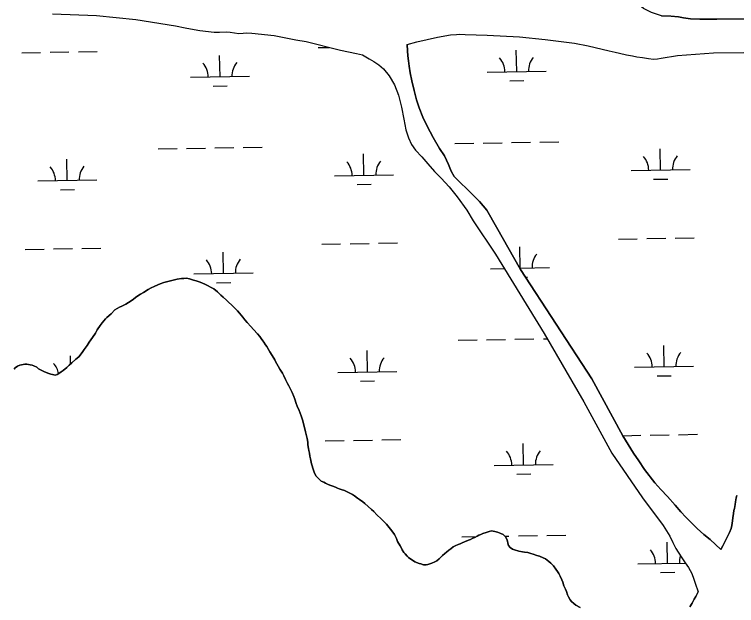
# Model space of a CAD drawing. Extents: x 3903937 to 3942190, y 260677 to 286651.
# Drawn here: x 3919556 to 3920778, y 273362 to 274362 of the extents above; entities that cross this region are included whole.
import ezdxf

# ---------------------------------------------------------------- set-up
doc = ezdxf.new("R2010")
doc.units = 0
doc.layers.add('V-TOPO-SHOR', color=7, linetype='Continuous')
doc.layers.add('V-WETL-SWMP', color=7, linetype='Continuous')

msp = doc.modelspace()

# ---------------------------------------------------------------- linework, layer by layer
at = {"layer": 'V-TOPO-SHOR'}
for points in [[(3920650.8, 274359.5), (3920640.7, 274363), (3920634, 274365), (3920620.4, 274371.8), (3920613.4, 274378.1), (3920607.6, 274384.7), (3920600.6, 274396.3), (3920595.4, 274405.8), (3920590.3, 274416.1), (3920584.4, 274430.3), (3920579.6, 274444.3), (3920576.5, 274454.3), (3920574.7, 274464.2), (3920575, 274476), (3920577.6, 274484.8), (3920580.4, 274491.6), (3920586.5, 274500.1), (3920591.9, 274505.5), (3920597.6, 274510.6), (3920614.2, 274522.3)], [(3919620.9, 274363.2), (3919695.1, 274360), (3919761.9, 274353.7), (3919828.9, 274343), (3919845.1, 274339.3), (3919854.3, 274337.8), (3919870.1, 274335), (3919894.1, 274332.2), (3919903.4, 274332.1), (3919914.4, 274332.8), (3919921.5, 274332.1), (3919928.6, 274330.9), (3919936.1, 274329.9), (3919943.1, 274330.3), (3919949.4, 274330.9), (3919957.8, 274330.5), (3919996, 274326.1), (3920032.4, 274318.9), (3920049.7, 274316.1), (3920108.1, 274301.3), (3920135.2, 274295.9), (3920145, 274293.9)], [(3920650.8, 274359.5), (3920667.1, 274359), (3920679.7, 274357.7), (3920688.2, 274356.3), (3920699.9, 274354.7), (3920715.7, 274353.8), (3920744.6, 274354), (3920802.8, 274354.5)], [(3920220.8, 274311), (3920237, 274315.8), (3920272.1, 274323.7), (3920293.8, 274327.3), (3920304.2, 274328.3), (3920309.9, 274328.7), (3920318.9, 274328.3), (3920356.1, 274327), (3920410.6, 274324.1), (3920454.1, 274319.7), (3920503.7, 274313.2), (3920527, 274308.8), (3920562.6, 274300.6), (3920572.5, 274298.3), (3920579.8, 274296.5), (3920591.9, 274293.9), (3920601.7, 274291.8), (3920609.5, 274290.1), (3920618.6, 274289), (3920629.1, 274287.2), (3920637.2, 274286.6), (3920644.1, 274286.9), (3920650.6, 274287.8), (3920678.2, 274292.5), (3920739, 274297.1), (3920790.5, 274297.7)], [(3920220.8, 274311), (3920221.5, 274300.2), (3920222, 274292.1), (3920222.7, 274283.5), (3920224.1, 274274.7), (3920225.9, 274263.4), (3920228.9, 274249.5), (3920232.5, 274233.5), (3920236.7, 274217.5), (3920241, 274204), (3920247.1, 274188), (3920254.6, 274172.9), (3920264.7, 274153.9), (3920275.7, 274135.5), (3920284, 274122.6), (3920290.7, 274108.4), (3920295, 274096.7), (3920300.5, 274088.1), (3920310.6, 274077.7), (3920322.1, 274066.2), (3920332.1, 274056.6), (3920343.2, 274045.5), (3920355.7, 274030.7), (3920372.1, 274002.1), (3920412.4, 273930.5), (3920533, 273745.5), (3920585.6, 273649.3), (3920603.7, 273620.1), (3920612.4, 273607.1), (3920622.1, 273592.2), (3920639.5, 273570), (3920650.1, 273558.4), (3920661.1, 273546.6), (3920674.1, 273531.7), (3920683.5, 273520.9), (3920692.2, 273511.5), (3920702.6, 273500.9), (3920711.2, 273492.6), (3920722.7, 273482.2), (3920733.6, 273473.8), (3920751.2, 273457)], [(3920145, 274293.9), (3920156.7, 274287), (3920164.6, 274282.2), (3920172.8, 274276.8), (3920180.7, 274270.1), (3920190.4, 274258.2), (3920199.2, 274242.7), (3920206.1, 274225.6), (3920211.2, 274205.4), (3920215.3, 274184.6), (3920218.7, 274167), (3920222.8, 274153.4), (3920228, 274142.1), (3920235, 274132.7), (3920245.3, 274121.4), (3920255.6, 274109.2), (3920267.2, 274096.5), (3920278.3, 274084.8), (3920291.5, 274070.4), (3920305.2, 274053.3), (3920321.7, 274030.9), (3920332.4, 274013.1), (3920370.2, 273956.7), (3920452.3, 273822.5), (3920519.5, 273706.9), (3920566.7, 273619.9), (3920618.6, 273544.5), (3920653.6, 273497.5), (3920665, 273479.6), (3920670.2, 273468.8), (3920675, 273458.7), (3920684, 273444.5), (3920691.2, 273434.4), (3920696.7, 273426.3), (3920702.1, 273416.5), (3920705.9, 273406.6), (3920707.7, 273400.3), (3920713, 273385.5)], [(3919555.7, 273761.8), (3919557.8, 273764.4), (3919561.5, 273767.2), (3919565.3, 273768.8), (3919568.5, 273769.5), (3919574.1, 273770.2), (3919577.5, 273770.4), (3919582.7, 273769.6), (3919586.1, 273768.6), (3919589.2, 273767.6), (3919594.1, 273765.2), (3919597.1, 273762.8), (3919602.4, 273760), (3919606.1, 273757.9), (3919612.8, 273755.4), (3919618, 273753.7), (3919625.6, 273751.7), (3919628.4, 273753), (3919631.3, 273754.5), (3919635.5, 273757.5), (3919639, 273760), (3919644.9, 273765), (3919649.1, 273768.8), (3919653.4, 273772.7), (3919660.4, 273778.8), (3919665, 273783.1), (3919670.9, 273790), (3919674.3, 273795), (3919679.3, 273802.3), (3919682.8, 273807.6), (3919688.1, 273815.4), (3919693.4, 273823), (3919696.5, 273828.3), (3919701.5, 273835.7), (3919704.8, 273840.3), (3919710.6, 273846.9), (3919712.7, 273849.2), (3919719.7, 273855.7), (3919726.2, 273862.2), (3919733.8, 273866.9), (3919737.8, 273868.6), (3919744.8, 273872.2), (3919749.5, 273874.9), (3919756.9, 273880), (3919761.9, 273883.6), (3919769.5, 273888.7), (3919774.6, 273891.7), (3919782.3, 273896.6), (3919787.5, 273899.4), (3919792.5, 273901.7), (3919798.8, 273904.9), (3919803, 273906.4), (3919809.3, 273908.6), (3919813.6, 273909.9), (3919820.3, 273911.4), (3919824.7, 273912.4), (3919831.6, 273914.1), (3919838.9, 273915.4), (3919842.9, 273915.4), (3919847.2, 273916.1), (3919852.4, 273914.8), (3919859.1, 273912.8), (3919863.8, 273911.5), (3919870.5, 273909.2), (3919874.5, 273907.6), (3919878.7, 273905.8), (3919882.7, 273903.7), (3919889.3, 273900.4), (3919893.7, 273897.7), (3919900, 273892.7), (3919905.7, 273887.4), (3919909.4, 273883.7), (3919915.1, 273878.5), (3919918.7, 273875.2), (3919924.1, 273870.1), (3919928, 273866.3), (3919933.6, 273860.6), (3919937.3, 273856.6), (3919942.7, 273850), (3919946.3, 273845.5), (3919949.9, 273841), (3919956, 273833.9), (3919960.6, 273829.1), (3919967.4, 273822), (3919971.4, 273817.5), (3919973.6, 273813.7), (3919976.4, 273810.2), (3919978, 273807.4), (3919981.1, 273803.4), (3919983.4, 273800.6)], [(3919983.4, 273800.6), (3919986.3, 273795.5), (3919988.4, 273791.5), (3919992.1, 273784.9), (3919996.6, 273777.8), (3919998, 273775.1), (3920002.6, 273767.3), (3920005.4, 273762.2), (3920009.6, 273755.3), (3920011.8, 273750.9), (3920014.8, 273744.6), (3920018.5, 273738), (3920020.7, 273733.7), (3920024.1, 273726.9), (3920026, 273722.4), (3920029, 273715.8), (3920030.7, 273711.2), (3920033, 273704.2), (3920034.8, 273699.4), (3920037.9, 273692.3), (3920039.7, 273687.8), (3920041.4, 273683), (3920043.5, 273676.3), (3920044.5, 273672.4), (3920046.1, 273667.4), (3920047.1, 273663.1), (3920048.5, 273656.2), (3920049.6, 273651.6), (3920051.3, 273644.5), (3920052.5, 273638.3), (3920052.7, 273633.9), (3920053.7, 273627.7), (3920054.3, 273624.3), (3920055.6, 273619.7), (3920056.2, 273615.1), (3920057.1, 273610.1), (3920059.1, 273602.1), (3920060.1, 273598.5), (3920061.1, 273594.5), (3920063.4, 273587.6), (3920066.4, 273581.5), (3920071.6, 273576.2), (3920075, 273572.7), (3920079.6, 273570.6), (3920082.3, 273569), (3920087, 273567.1), (3920091.6, 273565.4), (3920094.7, 273564.3), (3920099.3, 273562.4), (3920102.6, 273561), (3920105.9, 273559.7), (3920109.3, 273558.4), (3920114.5, 273556.5), (3920119.3, 273554.4), (3920122.8, 273552.6), (3920128.2, 273549.9), (3920131.8, 273547.8), (3920136.9, 273544), (3920140.2, 273541.6), (3920145.5, 273537.4), (3920149.3, 273534.6), (3920154.9, 273529.7), (3920160.2, 273524.7), (3920164.1, 273521.2), (3920169.5, 273515.9), (3920176.6, 273508.8), (3920180.2, 273505.2), (3920185.5, 273499.7), (3920190.1, 273494.4), (3920192.6, 273491.4), (3920196.6, 273486.1), (3920199.2, 273482.1), (3920202.5, 273475.5), (3920204.6, 273470.7), (3920209.1, 273463), (3920211.2, 273459.3), (3920212.5, 273456.6), (3920215.2, 273452), (3920217.2, 273449.6), (3920220.6, 273445.9), (3920222.9, 273443.7), (3920226.9, 273440.7), (3920229.6, 273438.8), (3920233.5, 273436.4), (3920240.8, 273433.5), (3920243.8, 273432.5), (3920248.4, 273431.2), (3920252.7, 273431.2), (3920255.8, 273431.8), (3920259.1, 273432.9), (3920262.5, 273433.9), (3920267.7, 273436.2), (3920270.9, 273437.8), (3920274.7, 273441.1), (3920278.3, 273444.6), (3920280.6, 273446.6), (3920284.5, 273450.1), (3920287.3, 273452.4), (3920291.3, 273455.8), (3920294.4, 273458.1), (3920298.8, 273461.4)], [(3920751.2, 273457), (3920754.6, 273463.3), (3920757.1, 273467.6), (3920760.5, 273474.3), (3920763.9, 273481), (3920766.2, 273485.7), (3920768.8, 273492.7), (3920770.1, 273497.6), (3920771.3, 273505.2), (3920771.9, 273510.6), (3920773, 273517.8), (3920773.6, 273523.2), (3920774.5, 273526.5), (3920775.5, 273533.1), (3920776, 273537.5), (3920777.5, 273544.1), (3920778.5, 273548.5)], [(3920298.8, 273461.4), (3920301.9, 273463.1), (3920307.1, 273465.4), (3920310.3, 273466.8), (3920313.7, 273468.1), (3920317.8, 273470.1), (3920324.7, 273472.9), (3920327.6, 273473.9), (3920332, 273475.9), (3920335.2, 273477.2), (3920339.3, 273479.6), (3920341.9, 273481.2), (3920345.3, 273482.5), (3920348.5, 273484), (3920354.4, 273486), (3920359.4, 273487.5), (3920363.2, 273488.5), (3920369.2, 273487.7), (3920373.4, 273486.3), (3920379, 273484), (3920383.3, 273482.4), (3920387, 273478.5), (3920389.3, 273474.4), (3920390.4, 273471.2), (3920391.3, 273467.5), (3920392.1, 273463.9), (3920395, 273460.5), (3920399, 273457.8), (3920402.3, 273456.5), (3920409.7, 273454.3), (3920416.1, 273453.3), (3920419.4, 273452.6), (3920424.6, 273451.7), (3920430, 273450.3), (3920434, 273449.1), (3920440.2, 273447.1), (3920444.5, 273445.7), (3920450.8, 273443.1), (3920454.6, 273441.2), (3920460.5, 273436.8), (3920463.6, 273433.8), (3920468.2, 273429.1), (3920472.2, 273423.9), (3920474.8, 273420), (3920477.1, 273416.3), (3920479.5, 273411.9), (3920482.2, 273405.6), (3920483.8, 273401.7), (3920486, 273395.7), (3920488.5, 273390), (3920490, 273386), (3920492, 273380.2), (3920493.6, 273376.8), (3920496.3, 273372.1), (3920498.6, 273369.3), (3920502.6, 273365.5), (3920506, 273362.6), (3920513.2, 273359)], [(3920698.9, 273360.2), (3920702.7, 273366.3), (3920706.4, 273372.8), (3920709, 273377.5), (3920713, 273385.5)]]:
    msp.add_lwpolyline(points, dxfattribs=at)
at = {"layer": 'V-WETL-SWMP'}
for p, q in [((3919616.6, 274297.9), (3919648.6, 274298.5)), ((3919664.5, 274298.8), (3919696.5, 274299.3)), ((3920070.4, 274305.9), (3920088.6, 274306.2)), ((3920406, 274265.4), (3920405.4, 274301.4)), ((3919568.6, 274297.1), (3919600.6, 274297.7)), ((3919904.2, 274256.6), (3919903.5, 274292.6)), ((3920356, 274264.5), (3920456, 274266.3)), ((3919854.2, 274255.7), (3919954.2, 274257.4)), ((3920394.3, 274249.8), (3920418.3, 274250.2)), ((3919892.4, 274240.9), (3919916.4, 274241.3)), ((3920301.3, 274143.5), (3920333.3, 274144)), ((3920349.3, 274144.3), (3920381.3, 274144.9)), ((3920397.3, 274145.2), (3920429.3, 274145.7)), ((3920445.3, 274146), (3920477.3, 274146.6)), ((3919799.5, 274134.6), (3919831.5, 274135.2)), ((3919847.5, 274135.5), (3919879.4, 274136)), ((3919895.4, 274136.3), (3919927.4, 274136.9)), ((3919943.4, 274137.2), (3919975.4, 274137.7)), ((3920649.4, 274098.8), (3920648.8, 274134.8)), ((3919645.8, 274081.2), (3919645.1, 274117.2)), ((3920147.6, 274090), (3920147, 274126)), ((3920097.6, 274089.1), (3920197.6, 274090.9)), ((3920599.5, 274098), (3920699.4, 274099.7)), ((3919595.8, 274080.3), (3919695.8, 274082.1)), ((3920637.7, 274083.2), (3920661.7, 274083.6)), ((3920135.9, 274074.4), (3920159.9, 274074.8)), ((3919634.1, 274065.5), (3919658.1, 274066)), ((3920578.1, 273982.1), (3920610.1, 273982.7)), ((3920626.1, 273983), (3920658.1, 273983.5)), ((3920674.1, 273983.8), (3920706.1, 273984.4)), ((3920076.2, 273973.3), (3920108.2, 273973.9)), ((3920124.2, 273974.2), (3920156.2, 273974.7)), ((3920172.2, 273975), (3920204.2, 273975.6)), ((3920411.9, 273932.8), (3920411.2, 273968.8)), ((3919574.4, 273964.5), (3919606.4, 273965)), ((3919622.4, 273965.3), (3919654.4, 273965.9)), ((3919670.4, 273966.2), (3919702.4, 273966.7)), ((3919910, 273923.9), (3919909.4, 273959.9)), ((3920361.9, 273931.9), (3920385.1, 273932.3)), ((3920411.1, 273932.8), (3920461.8, 273933.7)), ((3919860, 273923.1), (3919960, 273924.8)), ((3919898.3, 273908.3), (3919922.3, 273908.7)), ((3920420.9, 273917.5), (3920424.1, 273917.6)), ((3920307.1, 273810.8), (3920339.1, 273811.4)), ((3920355.1, 273811.7), (3920387.1, 273812.3)), ((3920403.1, 273812.5), (3920435.1, 273813.1)), ((3920451.1, 273813.4), (3920457.5, 273813.5)), ((3919979.8, 273805.1), (3919981.3, 273805.1)), ((3920655.3, 273766.2), (3920654.7, 273802.2)), ((3920153.5, 273757.4), (3920152.8, 273793.4)), ((3919651.2, 273770.8), (3919651, 273784.5)), ((3920605.3, 273765.3), (3920705.3, 273767.1)), ((3920103.5, 273756.5), (3920203.5, 273758.3)), ((3920643.6, 273750.6), (3920667.6, 273751)), ((3920141.7, 273741.7), (3920165.7, 273742.2)), ((3920631.9, 273650.4), (3920663.9, 273650.9)), ((3920679.9, 273651.2), (3920711.9, 273651.8)), ((3920082.1, 273640.7), (3920114.1, 273641.2)), ((3920130.1, 273641.5), (3920162.1, 273642.1)), ((3920178.1, 273642.4), (3920210.1, 273642.9)), ((3920585.4, 273649.5), (3920615.9, 273650.1)), ((3920417.7, 273600.2), (3920417.1, 273636.1)), ((3920367.7, 273599.3), (3920467.7, 273601)), ((3920406, 273584.5), (3920430, 273584.9)), ((3920409, 273479.9), (3920441, 273480.5)), ((3920457, 273480.8), (3920489, 273481.3)), ((3920313, 273478.2), (3920337.7, 273478.7)), ((3920386.1, 273479.5), (3920393, 273479.6)), ((3920661.2, 273433.6), (3920660.5, 273469.6)), ((3920611.2, 273432.7), (3920691.4, 273434.1)), ((3920649.4, 273418), (3920673.4, 273418.4))]:
    msp.add_line(p, q, dxfattribs=at)
for points in [[(3919620.9, 274363.2), (3919695.1, 274360), (3919761.9, 274353.7), (3919828.9, 274343), (3919845.1, 274339.3), (3919854.3, 274337.8), (3919870.2, 274335), (3919894.1, 274332.2), (3919903.4, 274332.1), (3919914.4, 274332.8), (3919921.5, 274332.1), (3919928.6, 274330.9), (3919936.1, 274329.9), (3919943.1, 274330.3), (3919949.4, 274330.9), (3919957.8, 274330.5), (3919996, 274326.1), (3920032.4, 274318.9), (3920049.7, 274316.1), (3920108.1, 274301.3), (3920135.2, 274295.9), (3920145, 274293.9), (3920156.7, 274287), (3920164.6, 274282.2), (3920172.8, 274276.8), (3920180.7, 274270.1), (3920190.4, 274258.2), (3920199.2, 274242.7), (3920206.1, 274225.6), (3920211.2, 274205.4), (3920215.3, 274184.6), (3920218.7, 274167), (3920222.8, 274153.4), (3920228, 274142.1), (3920235, 274132.7), (3920245.3, 274121.4), (3920255.6, 274109.2), (3920267.2, 274096.5), (3920278.3, 274084.8), (3920291.5, 274070.4), (3920305.2, 274053.3), (3920321.7, 274030.9), (3920332.4, 274013.1), (3920370.2, 273956.7), (3920452.3, 273822.5), (3920519.5, 273706.9), (3920566.7, 273619.9), (3920618.6, 273544.5), (3920653.6, 273497.5), (3920665, 273479.6), (3920670.2, 273468.8), (3920675, 273458.7), (3920684, 273444.5), (3920691.2, 273434.4), (3920696.7, 273426.3), (3920702.1, 273416.5), (3920705.9, 273406.6), (3920707.7, 273400.3), (3920713, 273385.5), (3920709, 273377.5)], [(3920650.8, 274359.5), (3920640.7, 274363)], [(3920802.8, 274354.5), (3920744.6, 274354), (3920715.7, 274353.8), (3920699.9, 274354.7), (3920688.2, 274356.3), (3920679.7, 274357.7), (3920667, 274359), (3920650.8, 274359.5)], [(3920778.5, 273548.5), (3920777.5, 273544.1), (3920776, 273537.5), (3920775.5, 273533.1), (3920774.5, 273526.5), (3920773.6, 273523.2), (3920773, 273517.8), (3920771.9, 273510.6), (3920771.3, 273505.2), (3920770.1, 273497.6), (3920768.8, 273492.7), (3920766.2, 273485.7), (3920763.9, 273481), (3920760.5, 273474.3), (3920757.1, 273467.6), (3920754.6, 273463.3), (3920751.2, 273457), (3920733.6, 273473.8), (3920722.7, 273482.2), (3920711.2, 273492.6), (3920702.6, 273500.9), (3920692.2, 273511.5), (3920683.5, 273520.9), (3920674.1, 273531.7), (3920661.1, 273546.6), (3920650.1, 273558.4), (3920639.5, 273570), (3920622.1, 273592.2), (3920612.4, 273607.1), (3920603.7, 273620.1), (3920585.6, 273649.3), (3920533, 273745.5), (3920412.4, 273930.5), (3920372.1, 274002.1), (3920355.7, 274030.7), (3920343.2, 274045.5), (3920332.1, 274056.6), (3920322.1, 274066.2), (3920310.6, 274077.7), (3920300.5, 274088.1), (3920295, 274096.7), (3920290.7, 274108.4), (3920284, 274122.6), (3920275.7, 274135.5), (3920264.7, 274153.9), (3920254.6, 274172.9), (3920247.1, 274188), (3920241, 274204), (3920236.7, 274217.5), (3920232.5, 274233.5), (3920228.9, 274249.5), (3920225.9, 274263.4), (3920224.1, 274274.7), (3920222.7, 274283.5), (3920222, 274292.1), (3920221.5, 274300.2), (3920220.8, 274311), (3920237, 274315.8), (3920272.1, 274323.7), (3920293.8, 274327.4), (3920304.2, 274328.3), (3920309.9, 274328.7), (3920318.9, 274328.3), (3920356.1, 274327), (3920410.6, 274324.1), (3920454.1, 274319.7), (3920503.7, 274313.2), (3920527, 274308.8), (3920562.6, 274300.6), (3920572.5, 274298.3), (3920579.8, 274296.5), (3920591.9, 274293.9), (3920601.7, 274291.8), (3920609.5, 274290.1), (3920618.6, 274289), (3920629.1, 274287.2), (3920637.2, 274286.6), (3920644.1, 274286.9), (3920650.6, 274287.8), (3920678.2, 274292.5), (3920739, 274297.1), (3920790.5, 274297.7)], [(3919971.4, 273817.5), (3919967.4, 273822), (3919960.6, 273829.1), (3919956, 273833.9), (3919949.9, 273841), (3919946.3, 273845.5), (3919942.7, 273850), (3919937.3, 273856.6), (3919933.6, 273860.6), (3919928, 273866.3), (3919924.1, 273870.1), (3919918.7, 273875.2), (3919915.1, 273878.5), (3919909.4, 273883.7), (3919905.7, 273887.4), (3919900, 273892.7), (3919893.7, 273897.7), (3919889.3, 273900.4), (3919882.7, 273903.7), (3919878.7, 273905.8), (3919874.5, 273907.6), (3919870.5, 273909.2), (3919863.8, 273911.5), (3919859.1, 273912.8), (3919852.4, 273914.8), (3919847.2, 273916.1), (3919842.9, 273915.4), (3919838.9, 273915.4), (3919831.6, 273914.1), (3919824.7, 273912.4), (3919820.3, 273911.4), (3919813.6, 273909.9), (3919809.3, 273908.6), (3919803, 273906.4), (3919798.8, 273904.9), (3919792.5, 273901.7), (3919787.5, 273899.4), (3919782.3, 273896.6), (3919774.6, 273891.7), (3919769.5, 273888.7), (3919761.9, 273883.6), (3919756.9, 273880), (3919749.5, 273874.9), (3919744.8, 273872.2), (3919737.8, 273868.6), (3919733.8, 273866.9), (3919726.2, 273862.2), (3919719.7, 273855.7), (3919712.7, 273849.2), (3919710.6, 273846.9), (3919704.8, 273840.3), (3919701.5, 273835.7), (3919696.5, 273828.3), (3919693.4, 273823), (3919688.1, 273815.4), (3919682.8, 273807.6), (3919679.3, 273802.3), (3919674.3, 273795), (3919670.9, 273790), (3919665, 273783.1), (3919660.4, 273778.8), (3919653.4, 273772.7), (3919649.1, 273768.8), (3919644.9, 273765), (3919639, 273760), (3919635.5, 273757.5), (3919631.3, 273754.5), (3919628.4, 273753), (3919625.6, 273751.7), (3919618, 273753.7), (3919612.8, 273755.4), (3919606.1, 273757.9), (3919602.4, 273760), (3919597.1, 273762.8), (3919594.1, 273765.2), (3919589.2, 273767.6), (3919586.1, 273768.6), (3919582.7, 273769.6), (3919577.5, 273770.4), (3919574.1, 273770.2), (3919568.5, 273769.5), (3919565.3, 273768.8), (3919561.5, 273767.2), (3919557.8, 273764.4), (3919555.7, 273761.8)], [(3920280.6, 273446.6), (3920278.3, 273444.6), (3920274.7, 273441.1), (3920270.9, 273437.8), (3920267.7, 273436.2), (3920262.6, 273433.9), (3920259.1, 273432.9), (3920255.8, 273431.8), (3920252.7, 273431.2), (3920248.4, 273431.2), (3920243.8, 273432.5), (3920240.8, 273433.5), (3920233.5, 273436.4), (3920229.6, 273438.8), (3920226.9, 273440.7), (3920222.9, 273443.7), (3920220.6, 273445.9), (3920217.2, 273449.6), (3920215.2, 273452), (3920212.5, 273456.6), (3920211.2, 273459.3), (3920209.1, 273463), (3920204.6, 273470.7), (3920202.5, 273475.5), (3920199.2, 273482.1), (3920196.6, 273486.1), (3920192.6, 273491.4), (3920190.1, 273494.4), (3920185.5, 273499.7), (3920180.2, 273505.2), (3920176.6, 273508.8), (3920169.5, 273515.9), (3920164.1, 273521.2), (3920160.2, 273524.7), (3920154.9, 273529.7), (3920149.3, 273534.6), (3920145.5, 273537.4), (3920140.2, 273541.6), (3920136.9, 273544), (3920131.8, 273547.8), (3920128.2, 273549.9), (3920122.8, 273552.6), (3920119.3, 273554.4), (3920114.5, 273556.5), (3920109.3, 273558.4), (3920105.9, 273559.7), (3920102.6, 273561), (3920099.3, 273562.4), (3920094.7, 273564.3), (3920091.6, 273565.4), (3920087, 273567.1), (3920082.3, 273569), (3920079.6, 273570.6), (3920075, 273572.7), (3920071.6, 273576.2), (3920066.4, 273581.5), (3920063.4, 273587.6), (3920061.1, 273594.5), (3920060.1, 273598.5), (3920059.1, 273602.1), (3920057.1, 273610.1), (3920056.2, 273615.1), (3920055.6, 273619.7), (3920054.3, 273624.3), (3920053.7, 273627.7), (3920052.7, 273633.9), (3920052.5, 273638.3), (3920051.3, 273644.5), (3920049.6, 273651.6), (3920048.5, 273656.2), (3920047.1, 273663.1), (3920046.1, 273667.4), (3920044.5, 273672.4), (3920043.5, 273676.3), (3920041.4, 273683), (3920039.7, 273687.8), (3920037.9, 273692.3), (3920034.8, 273699.4), (3920033, 273704.2), (3920030.7, 273711.2), (3920029, 273715.8), (3920026, 273722.4), (3920024.1, 273726.9), (3920020.7, 273733.7), (3920018.5, 273738), (3920014.8, 273744.6), (3920011.8, 273750.9), (3920009.6, 273755.3), (3920005.4, 273762.2), (3920002.6, 273767.3), (3919998, 273775.1), (3919996.6, 273777.8), (3919992.1, 273784.9), (3919988.4, 273791.5), (3919986.3, 273795.5), (3919983.4, 273800.6), (3919981.1, 273803.4), (3919978, 273807.4), (3919976.4, 273810.2), (3919973.6, 273813.7), (3919971.4, 273817.5)], [(3920513.2, 273359), (3920506, 273362.6), (3920502.6, 273365.5), (3920498.6, 273369.3), (3920496.3, 273372.1), (3920493.6, 273376.8), (3920492, 273380.2), (3920490, 273386), (3920488.5, 273390), (3920486, 273395.7), (3920483.8, 273401.7), (3920482.2, 273405.6), (3920479.5, 273411.9), (3920477.1, 273416.3), (3920474.8, 273420), (3920472.2, 273423.9), (3920468.2, 273429.1), (3920463.6, 273433.8), (3920460.5, 273436.8), (3920454.6, 273441.2), (3920450.8, 273443.1), (3920444.5, 273445.7), (3920440.2, 273447.1), (3920434, 273449.1), (3920430, 273450.3), (3920424.6, 273451.7), (3920419.4, 273452.6), (3920416.1, 273453.3), (3920409.7, 273454.3), (3920402.3, 273456.5), (3920399, 273457.8), (3920395, 273460.5), (3920392.1, 273463.9), (3920391.3, 273467.5), (3920390.4, 273471.2), (3920389.3, 273474.4), (3920387, 273478.5), (3920383.3, 273482.4), (3920379, 273484), (3920373.4, 273486.3), (3920369.2, 273487.7), (3920363.2, 273488.5), (3920359.4, 273487.5), (3920354.4, 273486), (3920348.5, 273484), (3920345.3, 273482.5), (3920341.9, 273481.2), (3920339.3, 273479.6), (3920335.2, 273477.2), (3920332, 273475.9), (3920327.6, 273473.9), (3920324.7, 273472.9), (3920317.8, 273470.1), (3920313.7, 273468.1), (3920310.3, 273466.8), (3920307.1, 273465.4), (3920301.9, 273463.1), (3920298.8, 273461.4), (3920294.4, 273458.1), (3920291.3, 273455.8), (3920287.3, 273452.4), (3920284.5, 273450.1), (3920280.6, 273446.6)], [(3920709, 273377.5), (3920706.4, 273372.8), (3920702.7, 273366.3), (3920698.9, 273360.2)]]:
    msp.add_lwpolyline(points, dxfattribs=at)
for centre, start, end in [((3920350.8, 274264.9), 0.2366, 41.7802), ((3920461.2, 274266.8), 140.2366, 181.7802), ((3919848.9, 274256.1), 0.2366, 41.7802), ((3919959.4, 274258), 140.2366, 181.7802), ((3920594.2, 274098.3), 0.2366, 41.7802), ((3920704.7, 274100.3), 140.2366, 181.7802), ((3919590.5, 274080.7), 0.2366, 41.7802), ((3919701, 274082.6), 140.2366, 181.7802), ((3920092.4, 274089.5), 0.2366, 41.7802), ((3920202.8, 274091.5), 140.2366, 181.7802), ((3920467.1, 273934.2), 140.2366, 181.7802), ((3919854.8, 273923.4), 0.2366, 41.7802), ((3919965.3, 273925.4), 140.2366, 181.7802), ((3920600.1, 273765.7), 0.2366, 41.7802), ((3920710.5, 273767.7), 140.2366, 181.7802), ((3920098.2, 273756.9), 0.2366, 41.7802), ((3920208.7, 273758.8), 140.2366, 181.7802), ((3919596.4, 273748.1), 10.3937, 41.7802), ((3920362.5, 273599.7), 0.2366, 41.7802), ((3920472.9, 273601.6), 140.2366, 181.7802), ((3920605.9, 273433.1), 0.2366, 41.7802), ((3920716.4, 273435), 161.5664, 181.7802)]:
    msp.add_arc(centre, 35.2, start, end, dxfattribs=at)

doc.saveas('drawing.dxf')
